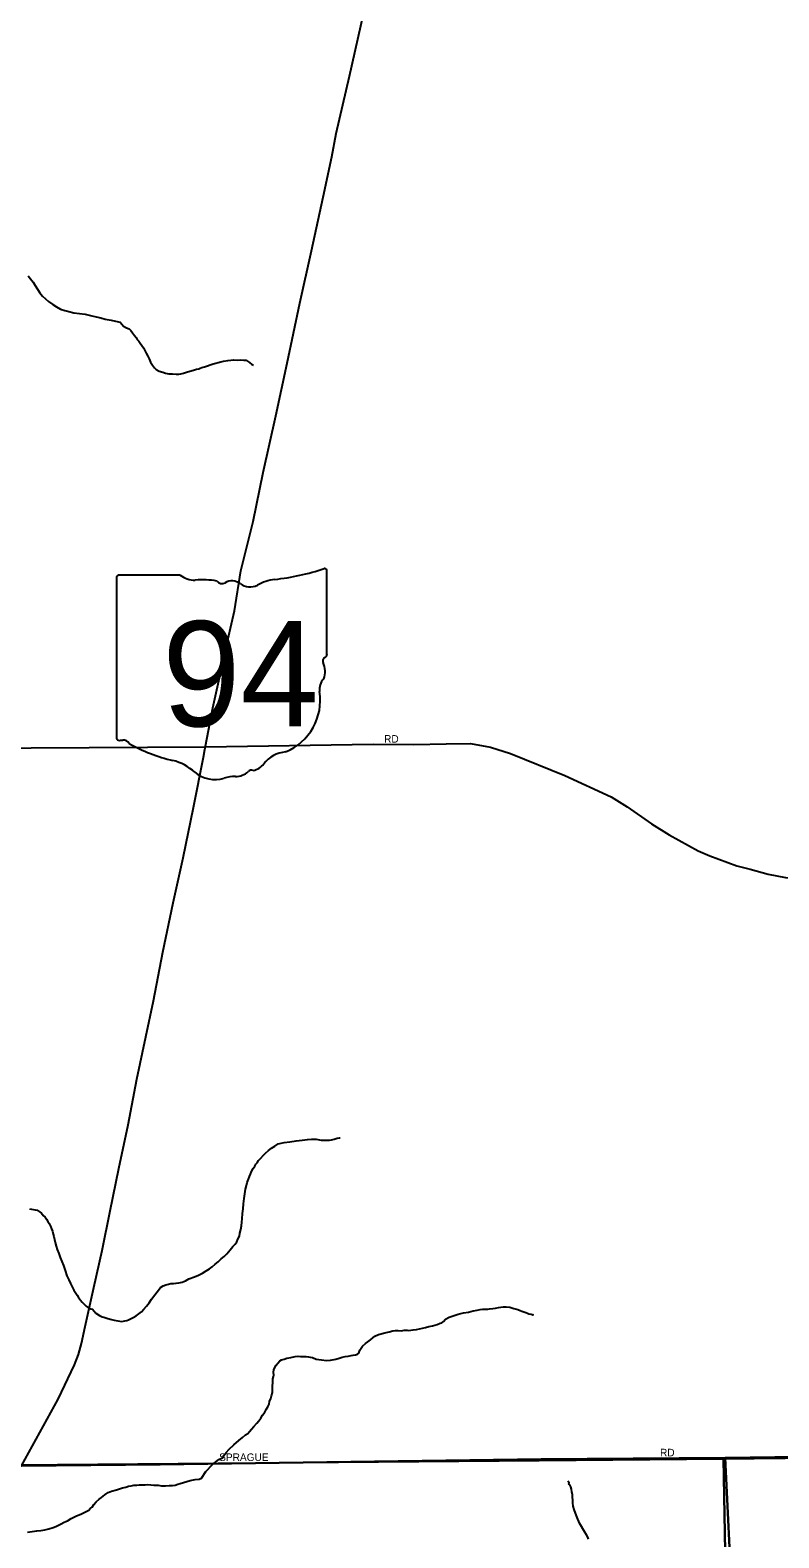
# Model space of a CAD drawing. Extents: x 2010165 to 2382125, y 1060529 to 1407316.
# Drawn here: x 2182278 to 2187233, y 1221171 to 1231145 of the extents above; entities that cross this region are included whole.
import ezdxf

# ---------------------------------------------------------------- set-up
doc = ezdxf.new("R2010")
doc.units = 0
for name, color, linetype in [('GM_X_City_Street', 7, 'Continuous'), ('GM_X_City_Street_Text', 7, 'Continuous'), ('GM_X_Corporation', 7, 'Continuous'), ('GM_X_Minor_River', 7, 'Continuous'), ('GM_X_Section', 7, 'Continuous'), ('GM_X_State_Location', 7, 'Continuous'), ('GM_X_State_Route', 7, 'Continuous'), ('GM_X_State_Shield', 7, 'Continuous')]:
    doc.layers.add(name, color=color, linetype=linetype)

msp = doc.modelspace()

# ---------------------------------------------------------------- linework, layer by layer
at = {"layer": 'GM_X_City_Street'}
for points in [[(2178821.1, 1226377.4), (2183438.3, 1226404.5)], [(2183438.3, 1226404.5), (2183438.3, 1226404.5), (2184549, 1226420.3), (2184817.2, 1226419.6), (2185031.2, 1226423.8), (2185193.3, 1226425), (2185323.8, 1226401.5), (2185456.7, 1226360), (2185815.8, 1226214.7), (2186122.8, 1226072.4), (2186230.1, 1226006.3), (2186390.4, 1225895.1), (2186507.9, 1225821.2), (2186698, 1225716.7), (2186776.8, 1225682.2), (2186954.2, 1225615.5), (2187042.6, 1225595.2), (2187161.3, 1225561.4), (2187277.8, 1225539.6), (2187395.9, 1225538), (2187718.2, 1225532.3), (2192466.8, 1225615.6)], [(2187014.2, 1221702.2), (2187206.7, 1221704), (2188806.8, 1221708.2), (2192492.3, 1221761.1)], [(2182220.8, 1221647.5), (2183139.3, 1221656.4), (2185661.2, 1221692.3), (2186878.7, 1221701), (2187014.2, 1221702.2)]]:
    msp.add_lwpolyline(points, dxfattribs=at)
at = {"layer": 'GM_X_Corporation'}
for points in [[(2186923.4, 1220744.1), (2186878.7, 1221701), (2187206.7, 1221703.9), (2188806.8, 1221708.2), (2192492.3, 1221761.1), (2195793.3, 1221811.5), (2199065.2, 1221866.7), (2200689.8, 1221883.8), (2202089.5, 1221908.6), (2204447.2, 1221938.7), (2204662.3, 1210529.8)], [(2164832.8, 1218637), (2164895.8, 1221436.7), (2167972.5, 1221461.7), (2171855.8, 1221513), (2173437.5, 1221527.9), (2173689.6, 1221543), (2173848.3, 1221581.8), (2177029.6, 1221591.6), (2178406.5, 1221597), (2181920.6, 1221614.8), (2182220.8, 1221647.5), (2183139.3, 1221656.4), (2185661.2, 1221692.3), (2186878.7, 1221701), (2186923.4, 1220744.1)], [(2188806.8, 1221708.2), (2187206.7, 1221703.9), (2186878.7, 1221701), (2185661.2, 1221692.3), (2183139.3, 1221656.4), (2182220.8, 1221647.5), (2181920.6, 1221614.8), (2178406.5, 1221597), (2177029.6, 1221591.6), (2173848.3, 1221581.8), (2173689.6, 1221543), (2173437.5, 1221527.9), (2171855.8, 1221513), (2167972.5, 1221461.7), (2164895.8, 1221436.7)]]:
    msp.add_lwpolyline(points, dxfattribs=at)
at = {"layer": 'GM_X_Minor_River'}
for points in [[(2182266.2, 1229520.2), (2182280.8, 1229500.5), (2182297.4, 1229476.9)], [(2182297.4, 1229476.9), (2182312.1, 1229455.2), (2182326.7, 1229431.5), (2182343.4, 1229407.8), (2182360.1, 1229384.1), (2182380.6, 1229366.6), (2182399.2, 1229349), (2182427.7, 1229329.7), (2182452.2, 1229314.3), (2182478.7, 1229298.9), (2182507, 1229289.6), (2182535.3, 1229282.3), (2182567.6, 1229275.1), (2182605.8, 1229270.1), (2182642.1, 1229265.1), (2182678.4, 1229256), (2182714.7, 1229248.9), (2182747, 1229241.7), (2182775.3, 1229232.4), (2182813.6, 1229225.4), (2182864, 1229214.7), (2182874.1, 1229212.9), (2182896.8, 1229187.4), (2182917.2, 1229175.9), (2182933.4, 1229168.3), (2182943.7, 1229158.5), (2182956.2, 1229142.8), (2182968.7, 1229125.1), (2182979.1, 1229111.3), (2182987.5, 1229097.4), (2182997.8, 1229087.7), (2183006.2, 1229073.8), (2183016.6, 1229058.1), (2183029.1, 1229042.3), (2183037.5, 1229026.5), (2183046, 1229008.6), (2183056.6, 1228988.8), (2183065.1, 1228971), (2183075.7, 1228949.2), (2183088.3, 1228927.4), (2183100.8, 1228911.7), (2183113.1, 1228899.9), (2183131.5, 1228888.4), (2183155.8, 1228881), (2183174, 1228875.4), (2183196.1, 1228872), (2183220.2, 1228870.6), (2183244.3, 1228869.3), (2183262.3, 1228869.7), (2183276.3, 1228872.1), (2183292.3, 1228874.6), (2183312.2, 1228881.1), (2183336.1, 1228887.7), (2183359.9, 1228894.4), (2183379.8, 1228900.9), (2183393.8, 1228903.3), (2183403.7, 1228907.6), (2183415.6, 1228911.9), (2183431.5, 1228918.4), (2183451.4, 1228924.9), (2183469.2, 1228931.4), (2183489.1, 1228937.9), (2183540.9, 1228951.4), (2183558.9, 1228953.8), (2183586.8, 1228958.6), (2183606.8, 1228961.1), (2183626.8, 1228963.7), (2183648.9, 1228962.2), (2183670.9, 1228962.8), (2183693, 1228961.4), (2183707.1, 1228961.8), (2183709.1, 1228959.8), (2183729.5, 1228946.3), (2183745.9, 1228932.6), (2183756.1, 1228928.9)], [(2183030.1, 1222683.1), (2183047.6, 1222703.7), (2183065, 1222726.2), (2183082.4, 1222750.8), (2183140.5, 1222826.6), (2183158.3, 1222837.1), (2183176.1, 1222845.6), (2183194, 1222850.1), (2183210, 1222852.5), (2183228.1, 1222853), (2183244, 1222855.4), (2183262, 1222857.9), (2183284, 1222862.5), (2183305.8, 1222871.1), (2183329.5, 1222883.8), (2183365.2, 1222896.8), (2183393, 1222909.5), (2183418.7, 1222922.3), (2183442.4, 1222936.9), (2183466.1, 1222949.6), (2183483.8, 1222964.1), (2183503.4, 1222980.7), (2183523, 1222997.3), (2183542.5, 1223015.9), (2183562.1, 1223032.5), (2183579.7, 1223049), (2183603.1, 1223075.7), (2183620.5, 1223098.2), (2183636.1, 1223114.7), (2183645.8, 1223129), (2183653.3, 1223147.3), (2183662.8, 1223165.6), (2183666.3, 1223185.8), (2183671.6, 1223210), (2183677, 1223234.3), (2183680.4, 1223258.4), (2183681.8, 1223280.6), (2183684.8, 1223316.8), (2183688, 1223347), (2183691.1, 1223381.2), (2183694.2, 1223415.4), (2183699.3, 1223447.7), (2183704.5, 1223477.9), (2183709.9, 1223502.2), (2183715.4, 1223522.4), (2183722.8, 1223542.7), (2183730.4, 1223561), (2183735.9, 1223577.2), (2183743.5, 1223593.4), (2183755, 1223613.8), (2183764.6, 1223630.1), (2183772.3, 1223642.4), (2183780, 1223652.6), (2183789.7, 1223666.9), (2183836.5, 1223716.3), (2183856.1, 1223732.9), (2183875.7, 1223749.5), (2183897.4, 1223762.1), (2183919.1, 1223776.8), (2183958.9, 1223785.8), (2183996.9, 1223790.8), (2184038.8, 1223798), (2184078.8, 1223801), (2184114.8, 1223806), (2184140.8, 1223808.7), (2184156.8, 1223809.1), (2184170.9, 1223807.5), (2184183, 1223805.8), (2184193, 1223804), (2184205.1, 1223802.3), (2184227.2, 1223800.9), (2184243.3, 1223801.3), (2184259.3, 1223801.8), (2184273.3, 1223804.1), (2184291.2, 1223808.6), (2184311.1, 1223815.2), (2184325, 1223817.6), (2184329, 1223817.6)], [(2182274.2, 1223348), (2182324.6, 1223339.3), (2182338.9, 1223329.6), (2182353.2, 1223317.9), (2182365.6, 1223304.2), (2182378, 1223292.5), (2182386.4, 1223278.6), (2182394.8, 1223264.8), (2182405.2, 1223251), (2182413.7, 1223233.2), (2182420.2, 1223215.3), (2182426.6, 1223199.4), (2182431.2, 1223179.4), (2182435.6, 1223163.5), (2182440.1, 1223145.5), (2182444.7, 1223125.6), (2182451.3, 1223101.6), (2182458, 1223077.7), (2182468.7, 1223051.9), (2182477.4, 1223026), (2182488.1, 1223000.2), (2182498.9, 1222972.4), (2182509.8, 1222940.5), (2182520.8, 1222904.7), (2182535.6, 1222876.9), (2182546.3, 1222853.1), (2182556.9, 1222831.3), (2182567.5, 1222809.5), (2182580, 1222789.8), (2182590.4, 1222776), (2182598.9, 1222760.1), (2182611.3, 1222744.4), (2182623.7, 1222730.7), (2182636.1, 1222716.9), (2182648.6, 1222703.2), (2182667, 1222689.6), (2182681.1, 1222686), (2182691.2, 1222684.3), (2182714, 1222656.8), (2182738.5, 1222641.3), (2182754.7, 1222633.7), (2182766.8, 1222630), (2182785, 1222624.5), (2182807.3, 1222617), (2182833.5, 1222611.7), (2182859.7, 1222606.4), (2182885.9, 1222603), (2182905.9, 1222605.6), (2182917.8, 1222607.9), (2182929.7, 1222612.2), (2182941.5, 1222620.6), (2182959.4, 1222629.1), (2182979.1, 1222639.6), (2182996.8, 1222652.1), (2183014.5, 1222666.7), (2183030.1, 1222683.1)], [(2184942.1, 1222572.8), (2184972, 1222581.6), (2184991.8, 1222590.2), (2185001.7, 1222594.4), (2185013.5, 1222602.8), (2185027.2, 1222617.2), (2185050.9, 1222629.9), (2185076.7, 1222640.6), (2185110.5, 1222651.5), (2185146.4, 1222658.5), (2185180.3, 1222663.4), (2185210.2, 1222672.2), (2185236.1, 1222676.9), (2185256, 1222681.4), (2185274, 1222683.9), (2185286.1, 1222684.2), (2185296.1, 1222684.5), (2185308.1, 1222684.8), (2185318.1, 1222685.1), (2185340.1, 1222687.7), (2185358.1, 1222690.2), (2185378, 1222694.7), (2185394, 1222697.1), (2185410, 1222699.6), (2185428, 1222700), (2185452.2, 1222696.7), (2185478.4, 1222689.3), (2185506.7, 1222682), (2185520.9, 1222674.4), (2185533.1, 1222670.7), (2185559.4, 1222661.3), (2185569.5, 1222657.6), (2185579.6, 1222653.8), (2185593.8, 1222650.2), (2185605.9, 1222646.5), (2185607.9, 1222646.5), (2185605.9, 1222646.5)], [(2183197.9, 1221516.9), (2183220, 1221517.5), (2183237.9, 1221520), (2183255.8, 1221526.5), (2183271.7, 1221530.9), (2183337.4, 1221550.7), (2183371.3, 1221557.6), (2183397.3, 1221560.3), (2183413.2, 1221564.8), (2183440.1, 1221609.6), (2183484.9, 1221657), (2183526.1, 1221690.2), (2183551.9, 1221700.9), (2183563.5, 1221717.3), (2183575, 1221735.7), (2183596.5, 1221758.3), (2183625.8, 1221787.2), (2183659.1, 1221814.2), (2183684.7, 1221834.9), (2183704.3, 1221851.5), (2183718, 1221861.9), (2183729.7, 1221874.3), (2183743.3, 1221890.7), (2183758.9, 1221907.2), (2183778.3, 1221929.8), (2183791.9, 1221946.2), (2183805.5, 1221962.6), (2183817, 1221983), (2183830.6, 1222001.4), (2183840.1, 1222019.7), (2183851.6, 1222038.1), (2183859.2, 1222054.4), (2183862.7, 1222072.5), (2183870.2, 1222092.8), (2183875.7, 1222111), (2183881.2, 1222133.2), (2183882.8, 1222147.3), (2183882.3, 1222163.4), (2183882, 1222177.4), (2183883.5, 1222195.6), (2183885.1, 1222209.7), (2183884.7, 1222223.7), (2183888.4, 1222237.9), (2183890.1, 1222247.9), (2183889.6, 1222268), (2183891.2, 1222282.1), (2183896.8, 1222298.3), (2183906.4, 1222312.6), (2183918, 1222327), (2183931.7, 1222341.4), (2183941.5, 1222347.7), (2183959.5, 1222352.2), (2183977.3, 1222358.7), (2184003.3, 1222363.4), (2184033.2, 1222370.2), (2184051.2, 1222372.7), (2184067.2, 1222371.1), (2184087.3, 1222369.6), (2184105.4, 1222370.1), (2184119.5, 1222368.4), (2184131.5, 1222366.7), (2184147.7, 1222363.2), (2184172, 1222353.8), (2184206.2, 1222348.6), (2184240.5, 1222343.5), (2184266.4, 1222346.2), (2184300.3, 1222353.1), (2184324.2, 1222359.8), (2184344.1, 1222366.3), (2184364, 1222370.8), (2184384, 1222373.4), (2184402, 1222377.9), (2184415.9, 1222380.2), (2184431.9, 1222382.7), (2184443.8, 1222387), (2184453.7, 1222393.3), (2184461.1, 1222413.6), (2184478.5, 1222440.1), (2184498.1, 1222456.7), (2184513.8, 1222467.2), (2184531.5, 1222481.7), (2184547.2, 1222494.1), (2184559, 1222504.5), (2184582.7, 1222517.2), (2184624.6, 1222526.3), (2184654.4, 1222533.1), (2184678.3, 1222539.8), (2184696.3, 1222542.2), (2184714.4, 1222542.7), (2184736.4, 1222541.3), (2184754.4, 1222543.8), (2184772.5, 1222544.2), (2184784.5, 1222542.6), (2184798.5, 1222544.9), (2184812.5, 1222547.3), (2184834.5, 1222549.9), (2184854.4, 1222554.4), (2184874.3, 1222559), (2184894.3, 1222563.5), (2184916.2, 1222568.1), (2184942.1, 1222572.8)], [(2182261.7, 1221209.2), (2182291.7, 1221212), (2182321.7, 1221216.8), (2182349.7, 1221219.5), (2182375.6, 1221224.2), (2182401.5, 1221230.9), (2182431.3, 1221239.7), (2182449.2, 1221246.2), (2182467, 1221254.7), (2182484.8, 1221263.2), (2182504.6, 1221273.8), (2182526.4, 1221284.4), (2182550.1, 1221299.1), (2182581.7, 1221314), (2182617.4, 1221331), (2182649.1, 1221345.9), (2182666.9, 1221354.4), (2182676.6, 1221364.7), (2182688.4, 1221375), (2182700, 1221391.4), (2182715.5, 1221409.9), (2182735.1, 1221426.4), (2182750.8, 1221438.9), (2182762.6, 1221447.2), (2182772.4, 1221455.5), (2182782.3, 1221461.8), (2182794.1, 1221470.2), (2182817.9, 1221478.8), (2182849.7, 1221489.7), (2182889.5, 1221502.8), (2182911.4, 1221507.4), (2182929.3, 1221511.9), (2182947.3, 1221514.3), (2182965.2, 1221518.8), (2182985.3, 1221519.4), (2183001.3, 1221521.8), (2183019.3, 1221522.3), (2183039.3, 1221522.8), (2183057.4, 1221523.3), (2183077.5, 1221521.8), (2183097.6, 1221520.3), (2183125.7, 1221519), (2183147.8, 1221515.6), (2183173.9, 1221514.3), (2183197.9, 1221516.9)], [(2185972.8, 1221162.2), (2185968.4, 1221176.2), (2185960, 1221192), (2185949.5, 1221207.8), (2185913.8, 1221269.1), (2185898.8, 1221304.9), (2185887.9, 1221334.7), (2185879.3, 1221358.6), (2185872.7, 1221380.5), (2185870.1, 1221402.5), (2185869.5, 1221422.6), (2185867.1, 1221438.6), (2185866.6, 1221456.6), (2185864.1, 1221474.6), (2185861.6, 1221492.6), (2185857.2, 1221508.6), (2185850.8, 1221522.5), (2185842.7, 1221526.3), (2185844.5, 1221534.3), (2185836.1, 1221546.2)]]:
    msp.add_lwpolyline(points, dxfattribs=at)
at = {"layer": 'GM_X_Section'}
for points in [[(2188699.1, 1221713.3), (2192497.4, 1221786.2), (2192537.7, 1219610.9), (2192547.4, 1217415.7), (2192553.9, 1216366.5), (2186961.3, 1216421.1), (2186866.2, 1221693.3)], [(2185647.9, 1221682.3), (2186866.2, 1221693.3), (2186961.3, 1216421.1), (2181662, 1216455.1), (2181485, 1221648.7), (2182193.8, 1221655.1)]]:
    msp.add_lwpolyline(points, close=True, dxfattribs=at)
at = {"layer": 'GM_X_State_Route'}
for points in [[(2183567.8, 1227024.8), (2183630.1, 1227302.3), (2183672, 1227568.9), (2183753.8, 1227893.8), (2183819.6, 1228218.6), (2183903.4, 1228593.6), (2183979.2, 1228942.5), (2184062.9, 1229339.5), (2184140.7, 1229684.4), (2184218.5, 1230039.3), (2184274.3, 1230306), (2184304.3, 1230460.8), (2184392, 1230840), (2184466, 1231173.1), (2184545.8, 1231540.3), (2184629.6, 1231897.5), (2184649.3, 1231989.5), (2184652.5, 1232004.2)], [(2183438.8, 1226407.6), (2183488.5, 1226660.6), (2183562.1, 1226999.3), (2183564.3, 1227009.5), (2183567.8, 1227024.8)], [(2182220.8, 1221647.5), (2182464.5, 1222088.9), (2182571.2, 1222315.5), (2182599.1, 1222383.7), (2182619.1, 1222455.9), (2182643, 1222570.2), (2182700.9, 1222826.8), (2182754.8, 1223071.4), (2182808.6, 1223334.1), (2182864.4, 1223614.8), (2182928.2, 1223903.6), (2182984.1, 1224206.3), (2183043.9, 1224485.1), (2183095.7, 1224723.7), (2183157.5, 1225044.5), (2183225.3, 1225371.3), (2183291.1, 1225670.1), (2183359, 1226002.9), (2183424.7, 1226335.8), (2183434.7, 1226386.5), (2183438.3, 1226404.5), (2183438.8, 1226407.6)]]:
    msp.add_lwpolyline(points, dxfattribs=at)
at = {"layer": 'GM_X_State_Shield'}
for p, q in [((2183271.4, 1227539.8), (2182863.7, 1227539.8)), ((2184242.2, 1227013.2), (2184242.2, 1227566)), ((2182850, 1227521.6), (2182850, 1226465)), ((2184242.1, 1227013.4), (2184242.2, 1227013.2))]:
    msp.add_line(p, q, dxfattribs=at)
for centre, radius, start, end in [((2182866, 1227523.9), 16.1, 98.1301, 188.1301), ((2183368.5, 1227662.4), 156.4, 231.61951, 271.11188), ((2183746.3, 1228980.3), 1476.4, 275.84447, 288.90645), ((2184226.8, 1227568.3), 15.5, 351.86209, 97.738), ((2183420.4, 1226946.6), 561.6, 80.48669, 94.98827), ((2183547.9, 1227529.3), 45.1, 219.79206, 297.10237), ((2183614.2, 1227407.2), 93.8, 54.46668, 119.14113), ((2183735.3, 1227574.7), 112.9, 233.85621, 294.82819), ((2183934.6, 1227217.1), 297, 97.34618, 120.76885), ((2184238.6, 1226972.7), 24, 107.94398, 210.33697), ((2184086, 1226902.8), 144, 340.03296, 23.64957), ((2184225.7, 1227011.1), 16.6, 289.60381, 7.73413), ((2184297.7, 1226781.9), 104.8, 136.8065, 186.92959), ((2183829, 1226711.6), 369.3, 292.30889, 8.98584), ((2182866.1, 1226462.7), 16.3, 171.95839, 258.30661), ((2182868.6, 1226570.8), 124.2, 267.33899, 280.60386), ((2182894, 1226404), 44.8, 29.74838, 93.27175), ((2183459.3, 1227353.3), 1066.1, 240.41292, 257.1985), ((2183984.7, 1226168.3), 202.2, 94.40312, 142.57675), ((2183141.4, 1225990.3), 333.6, 47.18416, 75.83597), ((2183640, 1226319.6), 112.8, 268.77702, 315.54927), ((2183742, 1226217.3), 31.8, 65.75173, 132.64842), ((2183728.5, 1226362.6), 119.3, 282.87319, 323.27711), ((2183502.2, 1226398.8), 211.7, 230.70037, 286.29184), ((2183624.5, 1226033.4), 173.9, 85.69512, 111.20995)]:
    msp.add_arc(centre, radius, start, end, dxfattribs=at)

# ---------------------------------------------------------------- texts
at = {"layer": 'GM_X_City_Street_Text'}
for s, p in [('RD', (2184620.6, 1226431.4)), ('RD', (2186446.6, 1221710.2)), ('SPRAGUE', (2183529.4, 1221679.4))]:
    msp.add_text(s, height=50, rotation=0.00001, dxfattribs=at).set_placement(p)
at = {"layer": 'GM_X_State_Location'}
msp.add_text('94', height=1, rotation=0.00001, dxfattribs=at).set_placement((2183278.6, 1226850.3))
for s in ['s', 'r']:
    msp.add_text(s, height=1, dxfattribs=at).set_placement((2183530.4, 1226923))
at = {"layer": 'GM_X_State_Shield'}
msp.add_text('94', height=696.1, dxfattribs=at).set_placement((2183152.6, 1226539.5))

doc.saveas('drawing.dxf')
